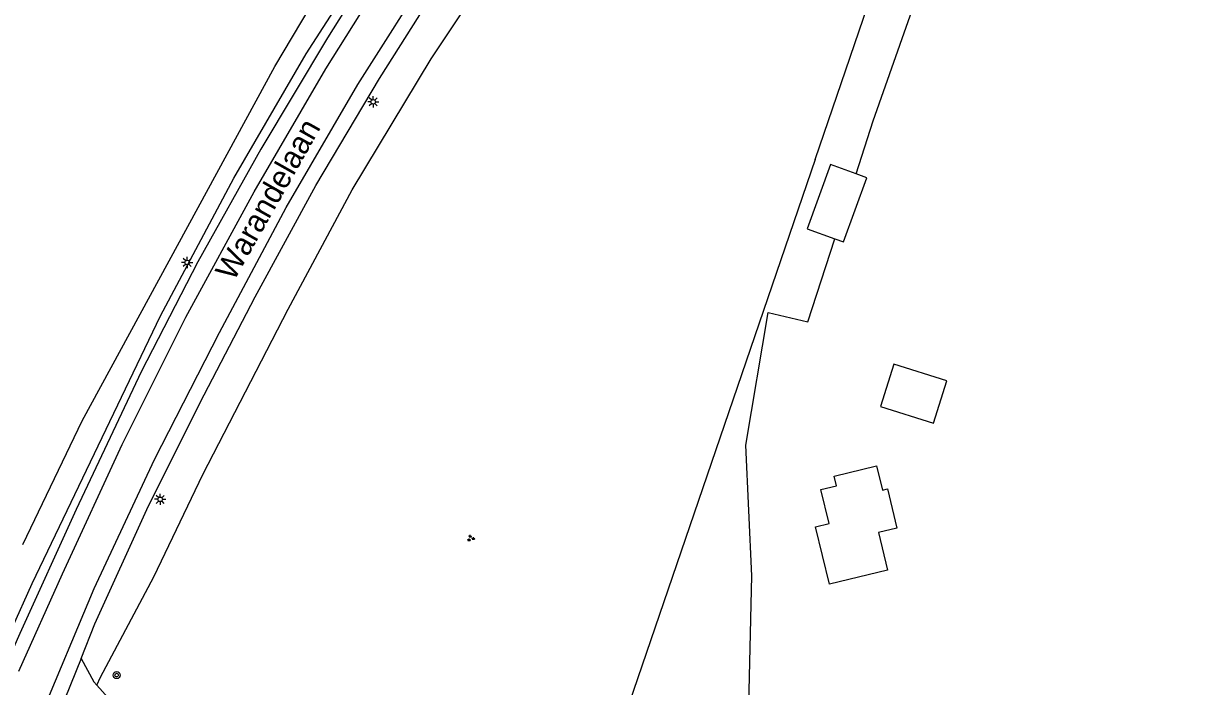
# Model space of a CAD drawing. Extents: x 128999 to 131010, y 395498 to 399007.
# Drawn here: x 130761.9 to 130893.8, y 396821 to 396895.1 of the extents above; entities that cross this region are included whole.
import ezdxf

# ---------------------------------------------------------------- set-up
doc = ezdxf.new("R2010")
doc.units = 0
for name, color, linetype in [('gg-afsc-hekwerk', 7, 'Continuous'), ('gg-anno-openbare ruimte label', 7, 'Continuous'), ('gg-bbg-gedigitaliseerde bijgebouw', 7, 'Continuous'), ('gg-knt-verharding', 7, 'Continuous'), ('gg-knt-verharding nz', 7, 'Continuous'), ('gt-grn-groengrens', 7, 'Continuous'), ('gt-symb-boom', 7, 'Continuous'), ('gt-symb-groenvak', 7, 'Continuous'), ('gt-symb-lichtmast', 7, 'Continuous')]:
    doc.layers.add(name, color=color, linetype=linetype)

# ---------------------------------------------------------------- blocks, each defined once
blk = doc.blocks.new('gt0-BOOM')
at = {"layer": 'gt-symb-boom'}
for radius in [0.4, 0.2]:
    blk.add_circle((0, 0), radius, dxfattribs=at)
blk = doc.blocks.new('gt0-LMAST')
at = {"layer": 'gt-symb-lichtmast'}
for p, q in [((-0.18, 0.17), (-0.45, 0.44)), ((-0.01, 0.25), (-0.01, 0.62)), ((0.17, 0.17), (0.44, 0.44)), ((-0.26, 0), (-0.63, 0)), ((-0.18, -0.18), (-0.45, -0.45)), ((-0.01, -0.25), (-0.01, -0.63)), ((0.44, -0.45), (0.17, -0.18)), ((0.24, 0), (0.62, 0))]:
    blk.add_line(p, q, dxfattribs=at)
blk.add_circle((-0.01, 0), 0.25, dxfattribs=at)
blk = doc.blocks.new('gt0-GRVAK')
at = {"layer": 'gt-symb-groenvak'}
for p, q in [((-0.11, 0.19), (-0.23, 0.24)), ((-0.18, 0.15), (0.09, 0.15)), ((-0.09, 0.21), (-0.16, 0.32)), ((-0.05, 0.21), (-0.05, 0.39)), ((0, 0.21), (0.06, 0.32)), ((0.01, 0.19), (0.13, 0.24)), ((0.26, -0.05), (0.2, 0.06)), ((0.31, -0.05), (0.31, 0.13)), ((0.35, -0.05), (0.41, 0.06)), ((-0.24, -0.23), (-0.36, -0.18)), ((-0.32, -0.26), (-0.05, -0.26)), ((-0.23, -0.21), (-0.29, -0.1)), ((-0.18, -0.2), (-0.18, -0.02)), ((-0.14, -0.21), (-0.07, -0.1)), ((-0.12, -0.23), (0, -0.18)), ((0.24, -0.07), (0.12, -0.02)), ((0.17, -0.11), (0.44, -0.11)), ((0.37, -0.07), (0.49, -0.02))]:
    blk.add_line(p, q, dxfattribs=at)

msp = doc.modelspace()

# ---------------------------------------------------------------- linework, layer by layer
at = {"layer": 'gg-afsc-hekwerk'}
msp.add_lwpolyline([(130850.38, 396879.88), (130880.71, 396968.61), (130893.79, 396963.77)], dxfattribs=at)
at = {"layer": 'gg-bbg-gedigitaliseerde bijgebouw'}
for points in [[(130854.95, 396878.28), (130852.08, 396879.31), (130849.49, 396872.13), (130852.58, 396871.01)], [(130852.58, 396871.01), (130853.56, 396870.66), (130856.15, 396877.84), (130854.95, 396878.28)], [(130857.69, 396852.26), (130863.6, 396850.4), (130865.09, 396855.13), (130859.17, 396856.99), (130857.69, 396852.26)], [(130859.52, 396838.67), (130857.46, 396838.17), (130858.48, 396833.96), (130851.99, 396832.38), (130850.43, 396838.8), (130851.93, 396839.17), (130851.01, 396842.96), (130852.76, 396843.38), (130852.5, 396844.46), (130857.24, 396845.61), (130857.9, 396842.9), (130858.46, 396843.04), (130859.52, 396838.67)]]:
    msp.add_lwpolyline(points, dxfattribs=at)
at = {"layer": 'gg-knt-verharding'}
msp.add_line((130768.29, 396824.1), (130765.33, 396816.8), dxfattribs=at)
for points in [[(130768.29, 396824.1), (130769.83, 396827.96), (130775.66, 396840.73), (130781.59, 396852.62), (130787.77, 396864.52), (130794.54, 396876.96), (130801.66, 396888.93), (130808.99, 396900.56), (130816.91, 396912.21), (130824.31, 396922.86), (130833.87, 396935.49), (130844.01, 396947.88), (130854.37, 396959.9), (130864.99, 396971.57), (130874.75, 396981.58), (130884.22, 396991.77), (130887.58, 396995.84)], [(130855.34, 396971.98), (130845.89, 396961.67), (130836.96, 396950.96), (130828.14, 396940.1), (130819.7, 396928.99), (130811.01, 396916.81), (130803.01, 396904.88), (130795.85, 396893.49), (130788.38, 396881.03), (130781.34, 396868.42), (130775, 396856.14), (130767.74, 396840.76), (130761.44, 396826.89), (130759.03, 396821.49), (130756.58, 396816.66), (130754.42, 396813.12)], [(130768.29, 396824.1), (130769.73, 396821.47), (130770.07, 396821.1)], [(130768.49, 396817.42), (130770.14, 396816.75), (130771.34, 396819.7), (130770.07, 396821.1)]]:
    msp.add_lwpolyline(points, dxfattribs=at)
at = {"layer": 'gg-knt-verharding nz'}
for points in [[(130743.37, 396756.96), (130747.85, 396772.2), (130752.65, 396787.37), (130757.86, 396802.42), (130763.6, 396817.24), (130769.77, 396831.92), (130776.51, 396846.35), (130783.76, 396860.54), (130791.21, 396874.52), (130799.23, 396888.26), (130807.76, 396901.7), (130816.11, 396914.1), (130822.94, 396923.86), (130832.55, 396936.54), (130842.61, 396948.89), (130853.02, 396960.93), (130863.8, 396972.66)], [(130761.35, 396822.65), (130766.21, 396833.55), (130772.88, 396848), (130780.01, 396862.26), (130787.63, 396876.24), (130795.65, 396889.99), (130804.11, 396903.48), (130813, 396916.71), (130821.06, 396928.06), (130829.52, 396939.14), (130838.29, 396949.99), (130847.29, 396960.6), (130856.65, 396970.94)]]:
    msp.add_lwpolyline(points, dxfattribs=at)
at = {"layer": 'gt-grn-groengrens'}
for points in [[(130770.07, 396821.1), (130770.46, 396822), (130776.44, 396833.23), (130781.92, 396844.65), (130791.45, 396863.13), (130798.62, 396876.49), (130807.44, 396891.12), (130820.29, 396910.43), (130822.35, 396913.42), (130827.19, 396920.18), (130833.09, 396928.14), (130838.26, 396934.79), (130843.76, 396941.62), (130854.12, 396953.83), (130863.17, 396963.89), (130867.2, 396968.31), (130881.42, 396982.88), (130887.65, 396989.78), (130891.13, 396994.01)], [(130854.95, 396878.28), (130856.87, 396884.2), (130864.01, 396904.54), (130873.98, 396932.7), (130879.46, 396939.03), (130887.04, 396948.57), (130893.79, 396963.77)], [(130761.77, 396836.82), (130768.42, 396850.66), (130789.96, 396890.26), (130803.8, 396913.52)], [(130753.51, 396813.03), (130755.96, 396817.26), (130762.84, 396832.48), (130777.17, 396862.39), (130785.37, 396877.77), (130793.48, 396891.68), (130799.59, 396901.18), (130806.94, 396912.92)], [(130850.38, 396879.88), (130825.72, 396807.76), (130824.04, 396808.36)], [(130793.68, 396706.16), (130795.9, 396713.38), (130803.67, 396727.74), (130818.49, 396750.11), (130829.19, 396765.11), (130833.11, 396777.79), (130842.9, 396815.61), (130843.29, 396833.31), (130842.64, 396847.94), (130845.12, 396862.77), (130849.56, 396861.73), (130852.58, 396871.01)]]:
    msp.add_lwpolyline(points, dxfattribs=at)

# ---------------------------------------------------------------- block references
at = {"layer": 'gt-symb-boom'}
msp.add_blockref('gt0-BOOM', (130772.27, 396822.23), dxfattribs=at)
at = {"layer": 'gt-symb-groenvak'}
msp.add_blockref('gt0-GRVAK', (130811.86, 396837.53), dxfattribs=at)
at = {"layer": 'gt-symb-lichtmast'}
for p in [(130800.97, 396886.32), (130780.17, 396868.36), (130777.15, 396841.88)]:
    msp.add_blockref('gt0-LMAST', p, dxfattribs=at)

# ---------------------------------------------------------------- texts
at = {"layer": 'gg-anno-openbare ruimte label'}
msp.add_text('Warandelaan', height=2.5, rotation=60.5, dxfattribs=at).set_placement((130785.36, 396866.17))

doc.saveas('drawing.dxf')
